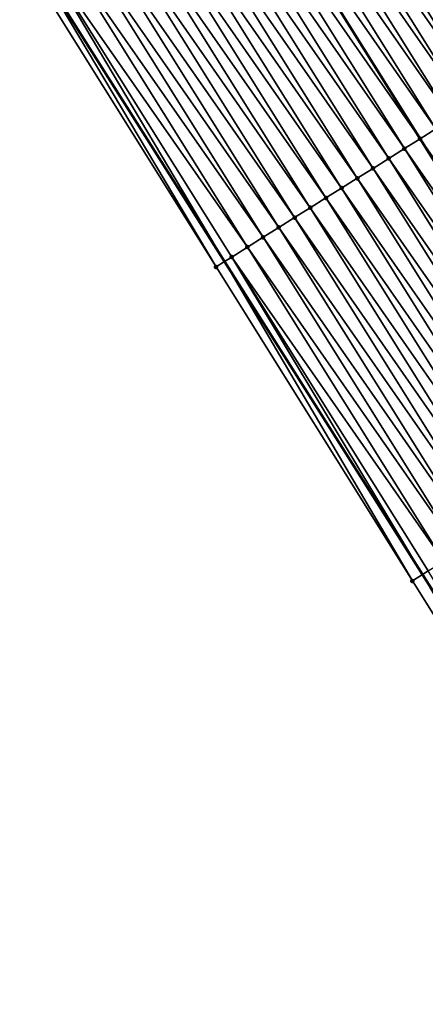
# Model space of a CAD drawing. Header units: feet. Extents: x 2017424 to 2024169, y 808042 to 818730.
# Tile 296 of 329: x 2023259 to 2023281, y 813559 to 813612. Entities that reach past the tile are written whole.
import ezdxf

# ---------------------------------------------------------------- set-up
doc = ezdxf.new("R2010")
doc.units = ezdxf.units.FT
doc.header["$MEASUREMENT"] = 0
for name, color, linetype, lineweight in [('EP_Travel Lane', 172, 'Continuous', 53), ('NB-Road Shots', 141, 'Continuous', 100), ('NB-Road X-Section', 40, 'Continuous', 13), ('STRIPING', 60, 'Continuous', 53)]:
    doc.layers.add(name, color=color, linetype=linetype, lineweight=lineweight)
doc.layers.add('I-77-MM15-17_NB-Surface-BORDER', color=7, linetype='Continuous')
doc.layers.add('I-77-MM15-17_NB-Surface-TIN', color=7, linetype='Continuous')

msp = doc.modelspace()

# ---------------------------------------------------------------- linework, layer by layer
at = {"layer": 'EP_Travel Lane'}
msp.add_polyline3d([(2023259.20021941, 813615.5459817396, 319.3533704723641), (2023269.875283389, 813598.6478898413, 320.0657485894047), (2023280.550324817, 813581.7498336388, 320.7793474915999), (2023291.226341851, 813564.8502331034, 321.4402041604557), (2023301.22960401, 813547.9952725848, 322.0660131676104), (2023311.358064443, 813530.7617289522, 322.7137156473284), (2023321.250270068, 813513.6382498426, 323.3406533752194), (2023331.001068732, 813496.1861197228, 323.9444216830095), (2023340.502576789, 813479.0946002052, 324.4650439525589), (2023349.812466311, 813461.4026989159, 325.0343733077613), (2023359.122251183, 813443.7109964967, 325.6116527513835)], dxfattribs=at)
at = {"layer": 'I-77-MM15-17_NB-Surface-BORDER', "color": 3, "linetype": 'Continuous', "lineweight": -3}
msp.add_polyline3d([(2023349.446842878, 813461.2084334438, 325.0046189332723), (2023340.102377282, 813478.8820201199, 324.4342454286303), (2023329.642542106, 813495.4112024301, 323.8406307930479), (2023319.771523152, 813512.7948319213, 323.2298795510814), (2023309.851672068, 813529.8722810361, 322.6015045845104), (2023300.584354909, 813547.6141696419, 322.0147775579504), (2023290.596474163, 813564.4545886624, 321.390278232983), (2023280.003355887, 813581.4062380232, 320.735426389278), (2023269.411210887, 813598.3563298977, 320.0275459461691), (2023258.818990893, 813615.306541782, 319.3237533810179)], dxfattribs=at)
at = {"layer": 'I-77-MM15-17_NB-Surface-TIN', "color": 128, "linetype": 'Continuous', "lineweight": -3}
for points in [[(2023290.582484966, 813611.6522043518, 321.6413249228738), (2023279.99002046, 813628.6028075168, 320.9508520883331), (2023279.143215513, 813628.0708989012, 320.8837937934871)], [(2023290.582484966, 813611.6522043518, 321.6413249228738), (2023290.732528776, 813611.7464720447, 321.6536913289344), (2023279.99002046, 813628.6028075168, 320.9508520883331)], [(2023289.735663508, 813611.1203221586, 321.5751661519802), (2023279.143215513, 813628.0708989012, 320.8837937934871), (2023278.296385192, 813627.5390308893, 320.818117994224)], [(2023289.735663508, 813611.1203221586, 321.5751661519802), (2023290.582484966, 813611.6522043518, 321.6413249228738), (2023279.143215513, 813628.0708989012, 320.8837937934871)], [(2023288.888854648, 813610.5884198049, 321.5083209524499), (2023278.296385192, 813627.5390308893, 320.818117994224), (2023277.449548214, 813627.0071735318, 320.7528049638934)], [(2023288.888854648, 813610.5884198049, 321.5083209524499), (2023289.735663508, 813611.1203221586, 321.5751661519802), (2023278.296385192, 813627.5390308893, 320.818117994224)], [(2023288.041996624, 813610.0565961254, 321.4441544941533), (2023277.449548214, 813627.0071735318, 320.7528049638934), (2023276.602745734, 813626.4752609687, 320.6856122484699)], [(2023288.041996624, 813610.0565961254, 321.4441544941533), (2023288.888854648, 813610.5884198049, 321.5083209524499), (2023277.449548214, 813627.0071735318, 320.7528049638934)], [(2023287.19514746, 813609.5247582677, 321.3795052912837), (2023276.602745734, 813626.4752609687, 320.6856122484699), (2023275.755918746, 813625.9433876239, 320.6197548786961)], [(2023287.19514746, 813609.5247582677, 321.3795052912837), (2023288.041996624, 813610.0565961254, 321.4441544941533), (2023276.602745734, 813626.4752609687, 320.6856122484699)], [(2023286.348299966, 813608.992917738, 321.3147651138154), (2023275.755918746, 813625.9433876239, 320.6197548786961), (2023274.909079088, 813625.4115345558, 320.5545878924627)], [(2023286.348299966, 813608.992917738, 321.3147651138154), (2023287.19514746, 813609.5247582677, 321.3795052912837), (2023275.755918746, 813625.9433876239, 320.6197548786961)], [(2023285.501422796, 813608.4611246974, 321.2516418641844), (2023274.909079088, 813625.4115345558, 320.5545878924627), (2023274.062220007, 813624.8797125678, 320.4904791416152)], [(2023285.501422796, 813608.4611246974, 321.2516418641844), (2023286.348299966, 813608.992917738, 321.3147651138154), (2023274.909079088, 813625.4115345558, 320.5545878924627)], [(2023284.654551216, 813607.929322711, 321.1882140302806), (2023274.062220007, 813624.8797125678, 320.4904791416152), (2023273.215435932, 813624.3477705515, 320.422283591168)], [(2023284.654551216, 813607.929322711, 321.1882140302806), (2023285.501422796, 813608.4611246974, 321.2516418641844), (2023274.062220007, 813624.8797125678, 320.4904791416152)], [(2023283.807706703, 813607.3974774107, 321.1233114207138), (2023273.215435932, 813624.3477705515, 320.422283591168), (2023272.36856938, 813623.8159605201, 320.358581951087)], [(2023283.807706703, 813607.3974774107, 321.1233114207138), (2023284.654551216, 813607.929322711, 321.1882140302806), (2023273.215435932, 813624.3477705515, 320.422283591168)], [(2023282.96084555, 813606.8656587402, 321.0593155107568), (2023272.36856938, 813623.8159605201, 320.358581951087), (2023271.521759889, 813623.2840591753, 320.2917712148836)], [(2023282.96084555, 813606.8656587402, 321.0593155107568), (2023283.807706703, 813607.3974774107, 321.1233114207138), (2023272.36856938, 813623.8159605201, 320.358581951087)], [(2023282.1139064, 813606.3339648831, 320.9995693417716), (2023271.521759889, 813623.2840591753, 320.2917712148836), (2023270.674851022, 813622.7523168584, 320.2303751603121)], [(2023282.1139064, 813606.3339648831, 320.9995693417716), (2023282.96084555, 813606.8656587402, 321.0593155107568), (2023271.521759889, 813623.2840591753, 320.2917712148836)], [(2023281.267034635, 813605.8021631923, 320.9361515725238), (2023270.674851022, 813622.7523168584, 320.2303751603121), (2023269.836689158, 813622.2260572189, 320.1693869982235)], [(2023281.267034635, 813605.8021631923, 320.9361515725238), (2023282.1139064, 813606.3339648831, 320.9995693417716), (2023270.674851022, 813622.7523168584, 320.2303751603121)], [(2023280.420174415, 813605.2703430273, 320.8721047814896), (2023269.827946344, 813622.2205678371, 320.1687508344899), (2023268.981152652, 813621.6886412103, 320.1010792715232)], [(2023269.827946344, 813622.2205678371, 320.1687508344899), (2023280.428916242, 813605.2758328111, 320.8727659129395), (2023269.836689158, 813622.2260572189, 320.1693869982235)], [(2023280.420174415, 813605.2703430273, 320.8721047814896), (2023280.428916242, 813605.2758328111, 320.8727659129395), (2023269.827946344, 813622.2205678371, 320.1687508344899)], [(2023281.267034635, 813605.8021631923, 320.9361515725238), (2023269.836689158, 813622.2260572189, 320.1693869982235), (2023280.428916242, 813605.2758328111, 320.8727659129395)], [(2023279.573283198, 813604.738572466, 320.8097469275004), (2023268.981152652, 813621.6886412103, 320.1010792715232), (2023268.134312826, 813621.1567884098, 320.0359214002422)], [(2023279.573283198, 813604.738572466, 320.8097469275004), (2023280.420174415, 813605.2703430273, 320.8721047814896), (2023268.981152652, 813621.6886412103, 320.1010792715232)], [(2023278.726417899, 813604.2067604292, 320.7459768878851), (2023268.134312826, 813621.1567884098, 320.0359214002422), (2023267.287443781, 813620.624982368, 319.972355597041)], [(2023278.726417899, 813604.2067604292, 320.7459768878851), (2023279.573283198, 813604.738572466, 320.8097469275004), (2023268.134312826, 813621.1567884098, 320.0359214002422)], [(2023277.879580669, 813603.6749034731, 320.6806774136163), (2023267.287443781, 813620.624982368, 319.972355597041), (2023266.440615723, 813620.0931107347, 319.9065565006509)], [(2023277.879580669, 813603.6749034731, 320.6806774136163), (2023278.726417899, 813604.2067604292, 320.7459768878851), (2023267.287443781, 813620.624982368, 319.972355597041)], [(2023277.032765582, 813603.1430110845, 320.6141715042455), (2023266.440615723, 813620.0931107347, 319.9065565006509), (2023265.593764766, 813619.5612757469, 319.8420051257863)], [(2023277.032765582, 813603.1430110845, 320.6141715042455), (2023277.879580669, 813603.6749034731, 320.6806774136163), (2023266.440615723, 813620.0931107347, 319.9065565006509)], [(2023276.185888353, 813602.6112181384, 320.5510514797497), (2023265.593764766, 813619.5612757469, 319.8420051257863), (2023264.746965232, 813619.0293584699, 319.774651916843)], [(2023276.185888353, 813602.6112181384, 320.5510514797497), (2023277.032765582, 813603.1430110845, 320.6141715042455), (2023265.593764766, 813619.5612757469, 319.8420051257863)], [(2023275.33904453, 813602.0793717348, 320.4861112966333), (2023264.746965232, 813619.0293584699, 319.774651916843), (2023263.90012285, 813618.4975097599, 319.709633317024)], [(2023275.33904453, 813602.0793717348, 320.4861112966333), (2023276.185888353, 813602.6112181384, 320.5510514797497), (2023264.746965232, 813619.0293584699, 319.774651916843)], [(2023274.4922393, 813601.5474635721, 320.4190683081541), (2023263.90012285, 813618.4975097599, 319.709633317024), (2023263.05329305, 813617.9656409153, 319.6439291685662)], [(2023274.4922393, 813601.5474635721, 320.4190683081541), (2023275.33904453, 813602.0793717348, 320.4861112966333), (2023263.90012285, 813618.4975097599, 319.709633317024)], [(2023273.645415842, 813601.0155845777, 320.3530184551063), (2023263.05329305, 813617.9656409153, 319.6439291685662), (2023262.206453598, 813617.4337875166, 319.5787509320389)], [(2023273.645415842, 813601.0155845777, 320.3530184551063), (2023274.4922393, 813601.5474635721, 320.4190683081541), (2023263.05329305, 813617.9656409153, 319.6439291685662)], [(2023272.798572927, 813600.4837367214, 320.2880288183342), (2023262.206453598, 813617.4337875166, 319.5787509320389), (2023261.359617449, 813616.9019288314, 319.5133926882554)], [(2023272.798572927, 813600.4837367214, 320.2880288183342), (2023273.645415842, 813601.0155845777, 320.3530184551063), (2023262.206453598, 813617.4337875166, 319.5787509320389)], [(2023271.951733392, 813599.951883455, 320.2228549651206), (2023261.359617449, 813616.9019288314, 319.5133926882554), (2023260.512709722, 813616.3701846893, 319.4519344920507)], [(2023271.951733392, 813599.951883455, 320.2228549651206), (2023272.798572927, 813600.4837367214, 320.2880288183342), (2023261.359617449, 813616.9019288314, 319.5133926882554)], [(2023271.104858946, 813599.420086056, 320.1595833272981), (2023260.512709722, 813616.3701846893, 319.4519344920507), (2023259.665819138, 813615.8384131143, 319.3895422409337)], [(2023271.104858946, 813599.420086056, 320.1595833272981), (2023271.951733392, 813599.951883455, 320.2228549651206), (2023260.512709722, 813616.3701846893, 319.4519344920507)], [(2023259.665819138, 813615.8384131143, 319.3895422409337), (2023259.20021941, 813615.5459817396, 319.3533704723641), (2023269.875283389, 813598.6478898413, 320.0657485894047)], [(2023270.257967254, 813598.8883162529, 320.0972512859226), (2023259.665819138, 813615.8384131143, 319.3895422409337), (2023269.875283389, 813598.6478898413, 320.0657485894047)], [(2023270.257967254, 813598.8883162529, 320.0972512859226), (2023271.104858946, 813599.420086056, 320.1595833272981), (2023259.665819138, 813615.8384131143, 319.3895422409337)], [(2023269.411210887, 813598.3563298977, 320.0275459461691), (2023259.20021941, 813615.5459817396, 319.3533704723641), (2023258.818990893, 813615.306541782, 319.3237533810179)], [(2023269.411210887, 813598.3563298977, 320.0275459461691), (2023269.875283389, 813598.6478898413, 320.0657485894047), (2023259.20021941, 813615.5459817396, 319.3533704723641)], [(2023291.85920263, 813588.8520345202, 321.6427790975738), (2023281.267034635, 813605.8021631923, 320.9361515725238), (2023280.428916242, 813605.2758328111, 320.8727659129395)], [(2023291.012283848, 813588.3203080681, 321.5819231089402), (2023280.420174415, 813605.2703430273, 320.8721047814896), (2023279.573283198, 813604.738572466, 320.8097469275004)], [(2023280.420174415, 813605.2703430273, 320.8721047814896), (2023291.02102575, 813588.3257965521, 321.5825512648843), (2023280.428916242, 813605.2758328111, 320.8727659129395)], [(2023291.012283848, 813588.3203080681, 321.5819231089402), (2023291.02102575, 813588.3257965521, 321.5825512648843), (2023280.420174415, 813605.2703430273, 320.8721047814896)], [(2023291.85920263, 813588.8520345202, 321.6427790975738), (2023280.428916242, 813605.2758328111, 320.8727659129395), (2023291.02102575, 813588.3257965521, 321.5825512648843)], [(2023290.165412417, 813587.7885058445, 321.5184871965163), (2023279.573283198, 813604.738572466, 320.8097469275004), (2023278.726417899, 813604.2067604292, 320.7459768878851)], [(2023290.165412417, 813587.7885058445, 321.5184871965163), (2023291.012283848, 813588.3203080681, 321.5819231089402), (2023279.573283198, 813604.738572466, 320.8097469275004)], [(2023289.303162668, 813587.2471284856, 321.455903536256), (2023278.726417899, 813604.2067604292, 320.7459768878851), (2023277.879580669, 813603.6749034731, 320.6806774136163)], [(2023289.303162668, 813587.2471284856, 321.455903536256), (2023289.318504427, 813587.256762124, 321.4570432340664), (2023278.726417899, 813604.2067604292, 320.7459768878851)], [(2023289.318504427, 813587.256762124, 321.4570432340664), (2023290.165412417, 813587.7885058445, 321.5184871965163), (2023278.726417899, 813604.2067604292, 320.7459768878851)], [(2023288.471694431, 813586.7248615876, 321.3902599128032), (2023277.879580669, 813603.6749034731, 320.6806774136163), (2023277.032765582, 813603.1430110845, 320.6141715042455)], [(2023288.471694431, 813586.7248615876, 321.3902599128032), (2023289.303162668, 813587.2471284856, 321.455903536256), (2023277.879580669, 813603.6749034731, 320.6806774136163)], [(2023287.62487562, 813586.1929751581, 321.3239569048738), (2023277.032765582, 813603.1430110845, 320.6141715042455), (2023276.185888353, 813602.6112181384, 320.5510514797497)], [(2023287.62487562, 813586.1929751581, 321.3239569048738), (2023288.471694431, 813586.7248615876, 321.3902599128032), (2023277.032765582, 813603.1430110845, 320.6141715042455)], [(2023286.777999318, 813585.6611807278, 321.2607863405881), (2023276.185888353, 813602.6112181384, 320.5510514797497), (2023275.33904453, 813602.0793717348, 320.4861112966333)], [(2023286.777999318, 813585.6611807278, 321.2607863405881), (2023287.62487562, 813586.1929751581, 321.3239569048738), (2023276.185888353, 813602.6112181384, 320.5510514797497)], [(2023285.93117628, 813585.1293010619, 321.1947136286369), (2023275.33904453, 813602.0793717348, 320.4861112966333), (2023274.4922393, 813601.5474635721, 320.4190683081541)], [(2023285.93117628, 813585.1293010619, 321.1947136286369), (2023286.777999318, 813585.6611807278, 321.2607863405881), (2023275.33904453, 813602.0793717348, 320.4861112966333)], [(2023285.084337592, 813584.59744644, 321.1294936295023), (2023274.4922393, 813601.5474635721, 320.4190683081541), (2023273.645415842, 813601.0155845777, 320.3530184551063)], [(2023285.084337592, 813584.59744644, 321.1294936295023), (2023285.93117628, 813585.1293010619, 321.1947136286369), (2023274.4922393, 813601.5474635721, 320.4190683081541)], [(2023284.237513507, 813584.0655684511, 321.0634780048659), (2023273.645415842, 813601.0155845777, 320.3530184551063), (2023272.798572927, 813600.4837367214, 320.2880288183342)], [(2023284.237513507, 813584.0655684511, 321.0634780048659), (2023285.084337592, 813584.59744644, 321.1294936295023), (2023273.645415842, 813601.0155845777, 320.3530184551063)], [(2023283.390695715, 813583.5336803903, 320.997119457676), (2023272.798572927, 813600.4837367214, 320.2880288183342), (2023271.951733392, 813599.951883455, 320.2228549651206)], [(2023283.390695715, 813583.5336803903, 320.997119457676), (2023284.237513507, 813584.0655684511, 321.0634780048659), (2023272.798572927, 813600.4837367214, 320.2880288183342)], [(2023282.543878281, 813583.0017917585, 320.9307414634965), (2023271.951733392, 813599.951883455, 320.2228549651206), (2023271.104858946, 813599.420086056, 320.1595833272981)], [(2023282.543878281, 813583.0017917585, 320.9307414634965), (2023283.390695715, 813583.5336803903, 320.997119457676), (2023271.951733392, 813599.951883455, 320.2228549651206)], [(2023281.696980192, 813582.4700321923, 320.8687579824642), (2023271.104858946, 813599.420086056, 320.1595833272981), (2023270.257967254, 813598.8883162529, 320.0972512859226)], [(2023281.696980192, 813582.4700321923, 320.8687579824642), (2023282.543878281, 813583.0017917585, 320.9307414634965), (2023271.104858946, 813599.420086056, 320.1595833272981)], [(2023270.257967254, 813598.8883162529, 320.0972512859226), (2023269.875283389, 813598.6478898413, 320.0657485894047), (2023280.550324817, 813581.7498336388, 320.7793474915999)], [(2023280.850143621, 813581.9381741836, 320.8034226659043), (2023270.257967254, 813598.8883162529, 320.0972512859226), (2023280.550324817, 813581.7498336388, 320.7793474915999)], [(2023280.850143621, 813581.9381741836, 320.8034226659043), (2023281.696980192, 813582.4700321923, 320.8687579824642), (2023270.257967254, 813598.8883162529, 320.0972512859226)], [(2023280.003355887, 813581.4062380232, 320.735426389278), (2023269.875283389, 813598.6478898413, 320.0657485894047), (2023269.411210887, 813598.3563298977, 320.0275459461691)], [(2023280.003355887, 813581.4062380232, 320.735426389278), (2023280.550324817, 813581.7498336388, 320.7793474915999), (2023269.875283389, 813598.6478898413, 320.0657485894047)], [(2023290.596474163, 813564.4545886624, 321.390278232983), (2023280.550324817, 813581.7498336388, 320.7793474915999), (2023280.003355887, 813581.4062380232, 320.735426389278)], [(2023280.850143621, 813581.9381741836, 320.8034226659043), (2023280.550324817, 813581.7498336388, 320.7793474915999), (2023291.226341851, 813564.8502331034, 321.4402041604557)], [(2023290.596474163, 813564.4545886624, 321.390278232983), (2023291.226341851, 813564.8502331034, 321.4402041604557), (2023280.550324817, 813581.7498336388, 320.7793474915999)]]:
    msp.add_3dface(points, dxfattribs=at)
at = {"layer": 'NB-Road Shots', "lineweight": 100}
for p in [(2023280.420174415, 813605.2703430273, 320.8721047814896), (2023279.573283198, 813604.738572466, 320.8097469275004), (2023278.726417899, 813604.2067604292, 320.7459768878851), (2023277.879580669, 813603.6749034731, 320.6806774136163), (2023277.032765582, 813603.1430110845, 320.6141715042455), (2023276.185888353, 813602.6112181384, 320.5510514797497), (2023275.33904453, 813602.0793717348, 320.4861112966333), (2023274.4922393, 813601.5474635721, 320.4190683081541), (2023273.645415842, 813601.0155845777, 320.3530184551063), (2023272.798572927, 813600.4837367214, 320.2880288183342), (2023271.951733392, 813599.951883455, 320.2228549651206), (2023271.104858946, 813599.420086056, 320.1595833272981), (2023270.257967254, 813598.8883162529, 320.0972512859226), (2023269.411210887, 813598.3563298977, 320.0275459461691), (2023280.003355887, 813581.4062380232, 320.735426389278)]:
    msp.add_point(p, dxfattribs=at)
at = {"layer": 'NB-Road X-Section', "extrusion": (0.5296216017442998, -0.8475275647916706, 0.03461193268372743), "elevation": 382031.2294388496, "flags": 128}
msp.add_lwpolyline([(2146996.252756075, -12908.36784505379), (2146995.262286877, -12908.42621531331), (2146994.262286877, -12908.48783828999), (2146993.262286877, -12908.54954639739), (2146992.262286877, -12908.61017362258), (2146991.262286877, -12908.67372757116), (2146990.262286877, -12908.73621600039), (2146989.262286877, -12908.80346029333), (2146988.262286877, -12908.86456873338), (2146988.023041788, -12908.87942450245), (2146987.262286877, -12908.93254818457), (2146986.262286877, -12908.99874661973), (2146985.262286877, -12909.06563189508), (2146984.262286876, -12909.12983682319), (2146983.262286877, -12909.1945247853), (2146982.262286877, -12909.25930377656), (2146981.262286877, -12909.32246487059), (2146980.262286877, -12909.38593073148), (2146979.262286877, -12909.45087225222), (2146978.262286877, -12909.51490652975), (2146977.262286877, -12909.57468851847), (2146976.262286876, -12909.63814430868), (2146975.262286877, -12909.70222949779), (2146974.262286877, -12909.76462473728), (2146973.262286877, -12909.82843300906), (2146972.262286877, -12909.89377163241), (2146971.262286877, -12909.96031741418), (2146970.262286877, -12910.02347528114), (2146969.262286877, -12910.08845439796), (2146968.262286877, -12910.15553758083), (2146967.262286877, -12910.22162703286), (2146966.262286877, -12910.28665563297), (2146965.262286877, -12910.35186855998), (2146964.262286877, -12910.41517813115), (2146963.262286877, -12910.47754754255), (2146962.262286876, -12910.54729467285)], dxfattribs=at)
at = {"layer": 'NB-Road X-Section', "extrusion": (0.5296216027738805, -0.8475275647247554, 0.03461191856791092), "elevation": 382051.2315718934, "flags": 128}
msp.add_lwpolyline([(2146995.43849046, -12908.41617654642), (2146995.261939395, -12908.42647750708), (2146994.261939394, -12908.48597305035), (2146993.261939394, -12908.54648718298), (2146992.261939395, -12908.61079647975), (2146991.261939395, -12908.66907647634), (2146990.261939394, -12908.727864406), (2146989.261939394, -12908.79234597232), (2146988.261939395, -12908.85230130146), (2146987.261939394, -12908.91755158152), (2146986.261939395, -12908.98449509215), (2146985.261939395, -12909.0477920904), (2146984.261939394, -12909.11334861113), (2146983.261939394, -12909.17800685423), (2146982.261939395, -12909.2402417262), (2146981.261939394, -12909.30278483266), (2146980.261939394, -12909.36551717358), (2146979.261939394, -12909.42988663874), (2146978.261939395, -12909.49599483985), (2146977.261939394, -12909.55534615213), (2146976.261939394, -12909.61841817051), (2146975.261939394, -12909.67931064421), (2146974.261939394, -12909.74278458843), (2146973.261939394, -12909.80426538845), (2146973.243823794, -12909.80540576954), (2146972.261939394, -12909.8710887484), (2146971.261939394, -12909.93743150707), (2146970.261939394, -12910.00063994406), (2146969.261939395, -12910.06675226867), (2146968.261939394, -12910.13201136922), (2146967.261939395, -12910.19806657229), (2146966.261939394, -12910.26446490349), (2146965.261939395, -12910.33088269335), (2146964.261939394, -12910.39290333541), (2146963.261939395, -12910.45827782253), (2146962.261939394, -12910.52631486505)], dxfattribs=at)
at = {"layer": 'STRIPING'}
msp.add_polyline3d([(2023269.836689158, 813622.2260572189, 320.1693869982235), (2023280.428916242, 813605.2758328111, 320.8727659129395), (2023291.02102575, 813588.3257965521, 321.5825512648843), (2023301.614084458, 813571.3742413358, 322.2406183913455), (2023311.787105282, 813554.2295006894, 322.867764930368), (2023321.915840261, 813536.9954899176, 323.498321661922), (2023331.941441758, 813519.7356019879, 324.1277941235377), (2023341.812428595, 813502.3519878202, 324.7395407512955), (2023351.592438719, 813484.9839855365, 325.2751428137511), (2023360.936893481, 813467.3103590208, 325.8444488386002), (2023370.28141064, 813449.6366144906, 326.4090313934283)], dxfattribs=at)

doc.saveas('drawing.dxf')
